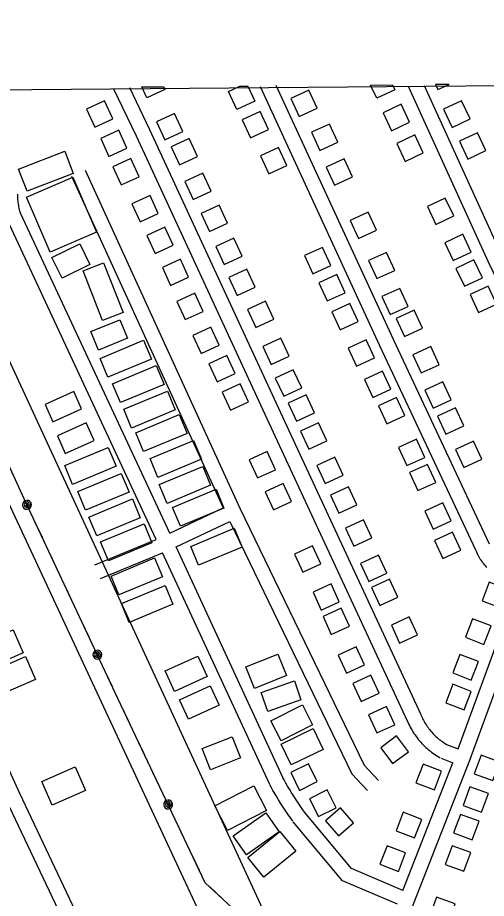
# Model space of a CAD drawing. Extents: x 3567028 to 3605064, y 510945 to 536587.
# Drawn here: x 3585532 to 3586478, y 533023 to 534798 of the extents above; entities that cross this region are included whole.
import ezdxf

# ---------------------------------------------------------------- set-up
doc = ezdxf.new("R2010")
doc.units = 0
for name, color, linetype in [('V-BLDG-OTLN', 7, 'Continuous'), ('V-GRID-FRAM', 7, 'Continuous'), ('V-ROAD-CNTR', 7, 'Continuous'), ('V-UTIL-LINE', 7, 'Continuous')]:
    doc.layers.add(name, color=color, linetype=linetype)

msp = doc.modelspace()

# ---------------------------------------------------------------- linework, layer by layer
at = {"layer": 'V-BLDG-OTLN'}
for p, q in [((3585782.8, 534658.6), (3585826.7, 534659)), ((3585980.2, 534660.3), (3585996.3, 534660.4)), ((3586243.9, 534662.5), (3586287.9, 534662.9)), ((3586402.5, 534663.8), (3586375, 534663.6))]:
    msp.add_line(p, q, dxfattribs=at)
for points in [[(3585826.7, 534659), (3585829.1, 534653.6), (3585792.8, 534636.8), (3585782.8, 534658.6)], [(3586010.2, 534630), (3585973.9, 534613.4), (3585957.2, 534649.7), (3585980.2, 534660.3)], [(3585996.3, 534660.4), (3586010.2, 534630)], [(3586292.6, 534652.9), (3586256.4, 534635.8), (3586243.9, 534662.5)], [(3586287.9, 534662.9), (3586292.6, 534652.9)], [(3586375, 534663.6), (3586379.8, 534653.3), (3586402.5, 534663.8)]]:
    msp.add_lwpolyline(points, dxfattribs=at)
for points in [[(3586083.4, 534635.5), (3586100.1, 534599.2), (3586136.4, 534615.9), (3586119.7, 534652.3)], [(3585724, 534594.3), (3585707.3, 534630.7), (3585670.9, 534614), (3585687.6, 534577.6)], [(3586322.4, 534587.4), (3586305.4, 534623.6), (3586269.2, 534606.6), (3586286.2, 534570.4)], [(3586391.3, 534613.5), (3586408.2, 534577.2), (3586444.5, 534594.1), (3586427.6, 534630.3)], [(3585812, 534588), (3585828.8, 534551.7), (3585865.1, 534568.5), (3585848.3, 534604.8)], [(3586038, 534572.5), (3586021.3, 534608.9), (3585985, 534592.2), (3586001.6, 534555.8)], [(3585752.5, 534535.3), (3585735.8, 534571.7), (3585699.5, 534555), (3585716.2, 534518.6)], [(3586124.8, 534567.2), (3586141.5, 534530.8), (3586177.9, 534547.6), (3586161.1, 534583.9)], [(3585841.5, 534537.8), (3585858.3, 534501.5), (3585894.6, 534518.4), (3585877.8, 534554.6)], [(3586350.1, 534525.6), (3586333, 534561.8), (3586296.8, 534544.8), (3586313.9, 534508.6)], [(3586423.1, 534549.6), (3586439.9, 534513.3), (3586476.2, 534530.2), (3586459.4, 534566.4)], [(3586074.8, 534500), (3586058.1, 534536.4), (3586021.8, 534519.7), (3586038.4, 534483.3)], [(3585534, 534493), (3585626.9, 534529), (3585644.2, 534484.3), (3585551.3, 534448.4)], [(3585777.3, 534477.7), (3585760.6, 534514.1), (3585724.3, 534497.4), (3585741, 534461)], [(3586154.5, 534496.9), (3586171.2, 534460.6), (3586207.6, 534477.3), (3586190.8, 534513.7)], [(3585869.5, 534467.8), (3585886.3, 534431.5), (3585922.6, 534448.3), (3585905.8, 534484.6)], [(3585597.8, 534325.6), (3585549.9, 534436.4), (3585643.2, 534476.7), (3585691.1, 534365.9)], [(3585815.7, 534403.3), (3585799, 534439.6), (3585762.6, 534422.9), (3585779.3, 534386.6)], [(3586411.8, 534398.5), (3586394.7, 534434.7), (3586358.6, 534417.7), (3586375.6, 534381.5)], [(3585902, 534403.2), (3585918.8, 534366.9), (3585955.1, 534383.7), (3585938.3, 534420)], [(3586202.8, 534389.4), (3586219.5, 534353.1), (3586255.8, 534369.8), (3586239.1, 534406.2)], [(3585845.9, 534339.6), (3585829.2, 534375.9), (3585792.9, 534359.2), (3585809.6, 534322.8)], [(3586446.8, 534325.4), (3586429.8, 534361.6), (3586393.6, 534344.6), (3586410.7, 534308.4)], [(3585601.2, 534314.7), (3585657.5, 534342.2), (3585677.9, 534300.3), (3585621.6, 534272.8)], [(3585931.6, 534336.9), (3585948.4, 534300.6), (3585984.7, 534317.4), (3585967.9, 534353.7)], [(3586163.6, 534298.8), (3586146.9, 534335.1), (3586110.6, 534318.5), (3586127.2, 534282.1)], [(3586239.6, 534308.4), (3586256.3, 534272.1), (3586292.7, 534288.8), (3586275.9, 534325.1)], [(3585703.5, 534187.4), (3585664.1, 534287.9), (3585705.4, 534304.2), (3585744.9, 534203.7)], [(3585876.9, 534275.1), (3585860.2, 534311.5), (3585823.9, 534294.8), (3585840.6, 534258.4)], [(3586469.4, 534273.8), (3586452.4, 534309.9), (3586416.2, 534292.9), (3586433.2, 534256.7)], [(3585957.7, 534274.3), (3585974.5, 534238), (3586010.8, 534254.8), (3585994, 534291.1)], [(3586192.8, 534243.8), (3586176.1, 534280.2), (3586139.7, 534263.5), (3586156.4, 534227.2)], [(3586266.6, 534235.8), (3586283.3, 534199.5), (3586319.7, 534216.2), (3586302.9, 534252.5)], [(3586498, 534220.8), (3586481, 534257), (3586444.8, 534239.9), (3586461.8, 534203.7)], [(3585906.1, 534206.1), (3585889.4, 534242.5), (3585853, 534225.8), (3585869.7, 534189.4)], [(3585995.8, 534209.9), (3586012.6, 534173.6), (3586048.9, 534190.4), (3586032.1, 534226.7)], [(3586219.1, 534185.8), (3586202.4, 534222.1), (3586166, 534205.4), (3586182.7, 534169.1)], [(3586295.4, 534191.9), (3586312.2, 534155.5), (3586348.5, 534172.3), (3586331.8, 534208.6)], [(3585753.7, 534152), (3585694.8, 534127.9), (3585679.5, 534165.3), (3585738.4, 534189.3)], [(3585938.7, 534138), (3585922, 534174.3), (3585885.7, 534157.6), (3585902.4, 534121.3)], [(3585802, 534109.9), (3585714.1, 534073.4), (3585698.3, 534111.4), (3585786.1, 534148)], [(3586026.9, 534135.4), (3586043.7, 534099.1), (3586080, 534115.9), (3586063.2, 534152.2)], [(3586251.9, 534112.4), (3586235.2, 534148.7), (3586198.8, 534132), (3586215.5, 534095.7)], [(3586329.3, 534118.2), (3586346, 534081.9), (3586382.3, 534098.6), (3586365.6, 534135)], [(3585971, 534080.9), (3585954.3, 534117.2), (3585917.9, 534100.5), (3585934.6, 534064.2)], [(3585827.3, 534058.9), (3585739.4, 534022.3), (3585723.6, 534060.3), (3585811.4, 534096.9)], [(3586051.8, 534071.3), (3586068.7, 534035), (3586105, 534051.8), (3586088.1, 534088.1)], [(3586284.6, 534049), (3586267.9, 534085.3), (3586231.6, 534068.7), (3586248.2, 534032.3)], [(3585997.5, 534023.5), (3585980.8, 534059.9), (3585944.4, 534043.2), (3585961.1, 534006.8)], [(3586353.5, 534047.3), (3586370.2, 534011), (3586406.5, 534027.7), (3586389.8, 534064)], [(3585603.3, 533983.2), (3585661.1, 534009.5), (3585645.2, 534044.6), (3585587.3, 534018.3)], [(3585849.8, 534007.4), (3585762, 533970.9), (3585746.2, 534008.9), (3585834, 534045.5)], [(3586077.6, 534021), (3586094.4, 533984.7), (3586130.7, 534001.5), (3586113.9, 534037.8)], [(3586313, 533996), (3586296.3, 534032.4), (3586259.9, 534015.7), (3586276.6, 533979.3)], [(3586378.8, 533995), (3586395.5, 533958.6), (3586431.9, 533975.4), (3586415.1, 534011.7)], [(3585873.7, 533960.1), (3585785.9, 533923.5), (3585770.1, 533961.5), (3585857.9, 533998.1)], [(3585628.2, 533919.7), (3585686.1, 533946), (3585670.1, 533981.2), (3585612.3, 533954.9)], [(3586102.6, 533964.9), (3586119.4, 533928.6), (3586155.7, 533945.4), (3586138.9, 533981.7)], [(3586353.4, 533911.8), (3586336.8, 533948.2), (3586300.4, 533931.5), (3586317.1, 533895.2)], [(3585730.7, 533893.8), (3585642.9, 533857.3), (3585627.1, 533895.3), (3585714.9, 533931.8)], [(3585902.8, 533907.9), (3585815, 533871.3), (3585799.2, 533909.3), (3585887, 533945.9)], [(3586415.4, 533927.7), (3586432.2, 533891.4), (3586468.5, 533908.1), (3586451.8, 533944.5)], [(3586052, 533886.9), (3586035.3, 533923.3), (3585998.9, 533906.5), (3586015.7, 533870.2)], [(3586135.5, 533895.2), (3586152.3, 533858.9), (3586188.6, 533875.8), (3586171.8, 533912)], [(3585921.1, 533855.6), (3585833.3, 533819), (3585817.5, 533857), (3585905.3, 533893.6)], [(3586375.4, 533861.4), (3586358.8, 533897.7), (3586322.4, 533881.1), (3586339.1, 533844.7)], [(3585756.8, 533841.5), (3585669, 533805), (3585653.1, 533843), (3585741, 533879.5)], [(3586084.5, 533822.5), (3586067.8, 533858.9), (3586031.5, 533842.2), (3586048.2, 533805.8)], [(3585948, 533809.3), (3585860.2, 533772.7), (3585844.4, 533810.8), (3585932.2, 533847.3)], [(3586163.1, 533835.5), (3586179.9, 533799.2), (3586216.2, 533816), (3586199.4, 533852.3)], [(3585779.4, 533789.9), (3585691.5, 533753.3), (3585675.7, 533791.3), (3585763.5, 533827.9)], [(3586406.4, 533783.9), (3586389.7, 533820.3), (3586353.3, 533803.6), (3586370, 533767.2)], [(3585802.9, 533739.7), (3585715, 533703.2), (3585699.2, 533741.2), (3585787, 533777.7)], [(3586193.4, 533768.7), (3586210.3, 533732.4), (3586246.6, 533749.3), (3586229.7, 533785.6)], [(3585984.8, 533730.8), (3585896.9, 533694.2), (3585881.1, 533732.2), (3585968.9, 533768.8)], [(3586426.2, 533724.6), (3586409.5, 533761), (3586373.1, 533744.3), (3586389.8, 533707.9)], [(3586143.4, 533696.8), (3586126.7, 533733.2), (3586090.4, 533716.5), (3586107.1, 533680.1)], [(3585824.2, 533670.9), (3585736.4, 533634.4), (3585720.6, 533672.4), (3585808.4, 533709)], [(3586223.9, 533698), (3586240.7, 533661.7), (3586277, 533678.5), (3586260.2, 533714.8)], [(3586245.9, 533649.6), (3586262.7, 533613.3), (3586299, 533630.1), (3586282.2, 533666.4)], [(3585845.1, 533615.7), (3585757.3, 533579.1), (3585741.5, 533617.2), (3585829.3, 533653.7)], [(3586180.8, 533620.6), (3586164.1, 533656.9), (3586127.8, 533640.2), (3586144.5, 533603.9)], [(3586506.4, 533608.4), (3586520.7, 533645.8), (3586483.3, 533660.1), (3586469, 533622.7)], [(3586201.1, 533571.3), (3586184.4, 533607.7), (3586148, 533591), (3586164.7, 533554.6)], [(3586285.8, 533573.2), (3586302.6, 533536.9), (3586338.9, 533553.7), (3586322.1, 533590)], [(3586472.7, 533534.5), (3586487, 533571.9), (3586449.7, 533586.2), (3586435.4, 533548.9)], [(3585453.8, 533533.8), (3585523.3, 533563.7), (3585543.2, 533517.4), (3585473.7, 533487.4)], [(3586231.8, 533493.6), (3586215.1, 533529.9), (3586178.7, 533513.2), (3586195.4, 533476.9)], [(3585478.4, 533480.2), (3585547.9, 533510.1), (3585567.8, 533463.8), (3585498.4, 533433.8)], [(3585914.3, 533469.8), (3585848.5, 533439.7), (3585829.7, 533481), (3585895.4, 533511.1)], [(3585992.1, 533489.2), (3586057, 533515.2), (3586074.3, 533472), (3586009.5, 533446)], [(3586447.1, 533462.7), (3586461.4, 533500), (3586424, 533514.4), (3586409.7, 533477)], [(3586261.3, 533436.4), (3586244.6, 533472.7), (3586208.2, 533456), (3586224.9, 533419.7)], [(3585938.5, 533412.4), (3585876.5, 533383.7), (3585858.5, 533422.6), (3585920.5, 533451.3)], [(3586103.5, 533422.9), (3586036.8, 533399.6), (3586023.5, 533437.6), (3586090.2, 533460.9)], [(3586432.8, 533402.5), (3586447.1, 533439.9), (3586409.7, 533454.2), (3586395.4, 533416.8)], [(3586042.9, 533380.3), (3586106.3, 533412.5), (3586126.8, 533372.2), (3586063.5, 533339.9)], [(3586293, 533372.7), (3586276.3, 533409.1), (3586240, 533392.4), (3586256.7, 533356)], [(3586063.6, 533333.8), (3586128, 533364.8), (3586148.2, 533322.9), (3586083.7, 533291.9)], [(3585981.7, 533305.7), (3585921.1, 533281.6), (3585904.1, 533324.4), (3585964.7, 533348.5)], [(3586320.3, 533317.9), (3586296.5, 533350.1), (3586264.3, 533326.4), (3586288, 533294.2)], [(3586466.9, 533311.2), (3586453.2, 533273.7), (3586490.7, 533259.9), (3586504.5, 533297.4)], [(3586082.8, 533276.1), (3586100.6, 533240.3), (3586136.4, 533258.2), (3586118.5, 533294)], [(3586372.7, 533241.5), (3586387, 533278.8), (3586349.7, 533293.1), (3586335.3, 533255.8)], [(3585580.7, 533258.4), (3585647.9, 533287.8), (3585668.8, 533239.9), (3585601.6, 533210.5)], [(3585930, 533208.9), (3586008.5, 533249.2), (3586033.9, 533199.7), (3585955.5, 533159.4)], [(3586120.9, 533223.2), (3586138.8, 533187.4), (3586174.6, 533205.3), (3586156.7, 533241.1)], [(3586444.2, 533247.5), (3586430.5, 533209.9), (3586468, 533196.1), (3586481.8, 533233.7)], [(3586152.8, 533179.1), (3586178.9, 533148.7), (3586209.2, 533174.8), (3586183.2, 533205.1)], [(3585966.7, 533148.4), (3586032.6, 533195.1), (3586059.5, 533157), (3585993.6, 533110.4)], [(3586332.8, 533144.5), (3586347.1, 533181.9), (3586309.8, 533196.2), (3586295.5, 533158.9)], [(3586425.3, 533191.9), (3586411.5, 533154.4), (3586449.1, 533140.6), (3586462.8, 533178.1)], [(3585996.5, 533105), (3586061, 533157.1), (3586093.1, 533117.4), (3586028.6, 533065.3)], [(3586300.2, 533077), (3586314.5, 533114.3), (3586277.2, 533128.6), (3586262.9, 533091.3)], [(3586408.3, 533128.6), (3586394.6, 533091.1), (3586432.1, 533077.3), (3586445.9, 533114.8)], [(3586377, 533025), (3586363.2, 532987.4), (3586400.7, 532973.6), (3586414.5, 533011.2)]]:
    msp.add_lwpolyline(points, close=True, dxfattribs=at)
at = {"layer": 'V-GRID-FRAM'}
msp.add_lwpolyline([(3571081.5, 534531.3), (3602744.1, 534798.4), (3602905.4, 516616.2), (3571226.9, 516349), (3571081.5, 534531.3)], dxfattribs=at)
at = {"layer": 'V-ROAD-CNTR'}
for points in [[(3585757.5, 534657.6), (3585798, 534572.5), (3586083.1, 533957.4), (3586345.1, 533393.3)], [(3586456.6, 533723.6), (3586262.9, 534136.8), (3586021.7, 534659.1)], [(3586483.8, 533736.4), (3586290.1, 534149.5), (3586053.5, 534661.7)], [(3586095.1, 532374.5), (3586144.5, 532509.5), (3586255.7, 532800.3), (3586331, 533013.2), (3586444, 533301.1), (3586520.9, 533509.9), (3586571.9, 533654.8), (3586651.5, 533864.5), (3586704.4, 534018.1), (3586828.4, 534328.7), (3586954.6, 534667.7)], [(3586319.8, 534660.3), (3586481.2, 534306.2), (3586593.1, 534074.1)], [(3586352.3, 534661.3), (3586502.7, 534331.4)], [(3585725.5, 534654.9), (3585770.8, 534559.8), (3586055.8, 533944.8), (3586317.8, 533380.6)], [(3585668.1, 534491), (3585980.1, 533809.3), (3586231.3, 533290.9), (3586259.7, 533260.4)], [(3585640.8, 534478.5), (3585946.9, 533809.7)], [(3585538.5, 534402), (3585537.6, 534405.1), (3585536.7, 534408), (3585536, 534410.9), (3585535.3, 534413.9), (3585534.7, 534416.9), (3585534.2, 534419.8), (3585533.7, 534422.8), (3585533.3, 534425.8), (3585533, 534428.8), (3585532.7, 534431.9), (3585532.5, 534434.9), (3585532.4, 534437.9), (3585532.4, 534441), (3585532.4, 534442.5)], [(3585811.7, 533746.2), (3585510.6, 534391.3)], [(3585839.1, 533758.6), (3585537.7, 534404)], [(3585116.9, 534073), (3585269.8, 533746.6), (3585508.4, 533221.8), (3585626.5, 532972.6), (3585713.4, 532797.7), (3585767.1, 532684.2)], [(3585144.1, 534085.7), (3585297, 533759.2), (3585535.6, 533234.4), (3585653.5, 532985.7), (3585740.4, 532810.8), (3585794.2, 532697.1)], [(3585839.1, 533758.6), (3585946.9, 533809.7)], [(3585851.7, 533731.4), (3585959.7, 533782.6)], [(3585959.7, 533782.6), (3586206.3, 533273.7), (3586237.8, 533240)], [(3585687.5, 533695.2), (3585811.7, 533746.2)], [(3585698.9, 533667.5), (3585824.4, 533719)], [(3586040.4, 533252.2), (3585824.4, 533719)], [(3586067.7, 533264.8), (3585851.7, 533731.4)], [(3586478.7, 533690), (3586476.6, 533692.2), (3586474.5, 533694.5), (3586472.5, 533696.8), (3586470.6, 533699.2), (3586468.8, 533701.7), (3586467, 533704.2), (3586465.3, 533706.8), (3586463.7, 533709.4), (3586462.1, 533712), (3586460.7, 533714.7), (3586459.3, 533717.5), (3586458, 533720.3), (3586456.8, 533723.1), (3586456.3, 533724.4)], [(3586420.4, 533323.9), (3586492.7, 533520.1), (3586539.1, 533652)], [(3586317.7, 533381), (3586319.1, 533377.8), (3586320.6, 533374.4), (3586322.2, 533371.1), (3586323.9, 533367.8), (3586325.7, 533364.6), (3586327.5, 533361.4), (3586329.5, 533358.2), (3586331.5, 533355.1), (3586333.6, 533352.1), (3586335.7, 533349), (3586337.9, 533346.1), (3586340.2, 533343.2), (3586342.6, 533340.3), (3586345, 533337.5), (3586347.5, 533334.8), (3586350.1, 533332.1), (3586352.7, 533329.5), (3586355.4, 533327), (3586358.1, 533324.5), (3586361, 533322.1), (3586363.8, 533319.8), (3586366.7, 533317.5), (3586369.7, 533315.3), (3586372.7, 533313.1), (3586375.8, 533311.1), (3586378.9, 533309.1), (3586382.1, 533307.2), (3586384.2, 533306)], [(3586345.2, 533392.9), (3586346.5, 533390), (3586347.7, 533387.2), (3586349, 533384.6), (3586350.4, 533381.9), (3586351.8, 533379.3), (3586353.3, 533376.7), (3586354.9, 533374.2), (3586356.5, 533371.7), (3586358.2, 533369.2), (3586359.9, 533366.8), (3586361.7, 533364.4), (3586363.5, 533362.1), (3586365.5, 533359.8), (3586367.4, 533357.5), (3586369.4, 533355.3), (3586371.5, 533353.2), (3586373.6, 533351.1), (3586375.8, 533349), (3586378, 533347), (3586380.2, 533345.1), (3586382.5, 533343.2), (3586384.9, 533341.4), (3586387.3, 533339.6), (3586389.7, 533337.9), (3586392.2, 533336.2), (3586394.7, 533334.6), (3586397.3, 533333.1), (3586399.2, 533332)], [(3586397.1, 533333), (3586420.4, 533323.9)], [(3586308.8, 533038.7), (3586409.7, 533295.8)], [(3586386.2, 533305), (3586409.7, 533295.8)], [(3586111.5, 533195.5), (3586107.4, 533201.3), (3586103.3, 533207.1), (3586099.3, 533213), (3586095.4, 533218.9), (3586091.5, 533224.8), (3586087.7, 533230.8), (3586083.9, 533236.8), (3586080.3, 533242.9), (3586076.6, 533249), (3586073.1, 533255.1), (3586069.6, 533261.3), (3586067.2, 533265.7)], [(3586087.2, 533178), (3586082.9, 533184), (3586078.6, 533190), (3586074.4, 533196.2), (3586070.3, 533202.3), (3586066.3, 533208.5), (3586062.3, 533214.8), (3586058.4, 533221.1), (3586054.5, 533227.4), (3586050.7, 533233.8), (3586047, 533240.3), (3586043.4, 533246.7), (3586040.9, 533251.3)], [(3586308.8, 533038.7), (3586205.5, 533082.5), (3586110.9, 533196.3)], [(3586298.3, 533010.6), (3586187.1, 533057.7), (3586087.8, 533177.2)]]:
    msp.add_lwpolyline(points, dxfattribs=at)
at = {"layer": 'V-UTIL-LINE'}
for points in [[(3596327.8, 519244.7), (3596555.7, 520553.5), (3596608.7, 520856.4), (3596642.8, 521383.2), (3596692.8, 522850), (3596727.6, 524403.4), (3596836.4, 524401.6), (3596810.3, 524627.5), (3596703.2, 525545), (3596437.4, 527490.4), (3596297.3, 528599.7), (3596136.1, 529068.6), (3595798.6, 529823.1), (3595723.9, 529790.6), (3593807.5, 530393.4), (3590721.5, 531321.4), (3590641.1, 531392.9), (3586481.9, 532688.7), (3586460.6, 532628.9), (3586412.1, 532650), (3586126, 532775.2), (3585921.6, 532944.8), (3585269.7, 534343.3), (3585128.3, 534649.8)], [(3591245.7, 531186.1), (3590813.4, 531316.1), (3589953.9, 531566.2), (3589097.9, 531821.9), (3588271.3, 532086.7), (3587446.8, 532354.7), (3587034.4, 532494.7), (3586632.9, 532635.5), (3586214.3, 532773.2), (3585910.4, 533054), (3585734.4, 533425.4), (3585548.5, 533821), (3585363.4, 534224.7), (3585184.1, 534603.2), (3585160.3, 534653.3)], [(3585262.9, 534651), (3586025.6, 533001.3), (3586128.2, 532876.5), (3589487.5, 531831.1), (3594583.8, 530246.2), (3594630.3, 530174.4), (3594544.4, 526966.9), (3594544.4, 526966.2), (3594533.5, 526554.8), (3594478.7, 524510.1), (3594531.7, 524441.6), (3594542.5, 524391.4), (3594726.3, 524375.6), (3594242.1, 521684.3), (3594146, 521331.8), (3594061.4, 521334.5), (3594004.2, 521248), (3593910.4, 521193.7), (3593722.3, 520581), (3593792.3, 520296.6)], [(3585534.5, 533851.5), (3585520.4, 533882.4)], [(3585550.8, 533816), (3585552.3, 533818.5), (3585550, 533818.3), (3585548.7, 533815.9), (3585550.2, 533813.4), (3585553.3, 533814.7), (3585555, 533819.1), (3585551.8, 533821.8), (3585547, 533821), (3585545.2, 533816.8), (3585546.2, 533812.4), (3585550.5, 533810.4), (3585555.7, 533812.4), (3585559, 533819.9), (3585556.9, 533822.7), (3585553.9, 533824.5), (3585550.4, 533825), (3585547, 533824.2), (3585544.2, 533822.1), (3585542.4, 533819.1), (3585541.9, 533815.6), (3585542.7, 533812.2), (3585544.8, 533809.4), (3585547.8, 533807.6), (3585551.3, 533807), (3585554.7, 533807.9), (3585557.5, 533810), (3585559.3, 533813), (3585559.8, 533816.5), (3585559, 533819.9)], [(3585581.9, 533750), (3585567.4, 533780.7)], [(3585613.4, 533683), (3585598.9, 533713.8)], [(3585644.8, 533616), (3585630.4, 533646.8)], [(3585676.3, 533549), (3585661.8, 533579.8)], [(3585692.9, 533513.7), (3585694.3, 533516.2), (3585692, 533516), (3585690.7, 533513.6), (3585692.2, 533511.1), (3585695.3, 533512.4), (3585697, 533516.8), (3585693.8, 533519.5), (3585689, 533518.7), (3585687.2, 533514.5), (3585688.2, 533510.1), (3585692.6, 533508.1), (3585697.7, 533510.1), (3585701, 533517.6), (3585698.9, 533520.4), (3585695.9, 533522.2), (3585692.4, 533522.7), (3585689, 533521.9), (3585686.2, 533519.8), (3585684.4, 533516.8), (3585683.9, 533513.3), (3585684.7, 533509.9), (3585686.8, 533507.1), (3585689.8, 533505.3), (3585693.3, 533504.7), (3585696.7, 533505.6), (3585699.5, 533507.7), (3585701.3, 533510.7), (3585701.9, 533514.2), (3585701, 533517.6)], [(3585723.9, 533447.7), (3585709.5, 533478.4)], [(3585755.5, 533380.8), (3585741, 533411.5)], [(3585787.2, 533313.9), (3585772.7, 533344.6)], [(3585818.9, 533247), (3585804.3, 533277.7)], [(3585835.6, 533211.8), (3585837.1, 533214.3), (3585834.7, 533214.1), (3585833.4, 533211.7), (3585835, 533209.2), (3585838.1, 533210.5), (3585839.8, 533214.9), (3585836.5, 533217.6), (3585831.7, 533216.8), (3585830, 533212.5), (3585831, 533208.2), (3585835.3, 533206.1), (3585840.4, 533208.2), (3585843.7, 533215.6), (3585841.7, 533218.5), (3585838.6, 533220.3), (3585835.2, 533220.8), (3585831.8, 533219.9), (3585828.9, 533217.8), (3585827.1, 533214.8), (3585826.6, 533211.3), (3585827.5, 533207.9), (3585829.6, 533205.1), (3585832.6, 533203.3), (3585836.1, 533202.8), (3585839.5, 533203.6), (3585842.3, 533205.7), (3585844.1, 533208.8), (3585844.6, 533212.2), (3585843.7, 533215.6)], [(3585866.9, 533145.8), (3585852.3, 533176.5)], [(3585898.6, 533078.9), (3585884, 533109.7)], [(3585944.5, 533022.5), (3585919.5, 533045.6)]]:
    msp.add_lwpolyline(points, dxfattribs=at)

doc.saveas('drawing.dxf')
